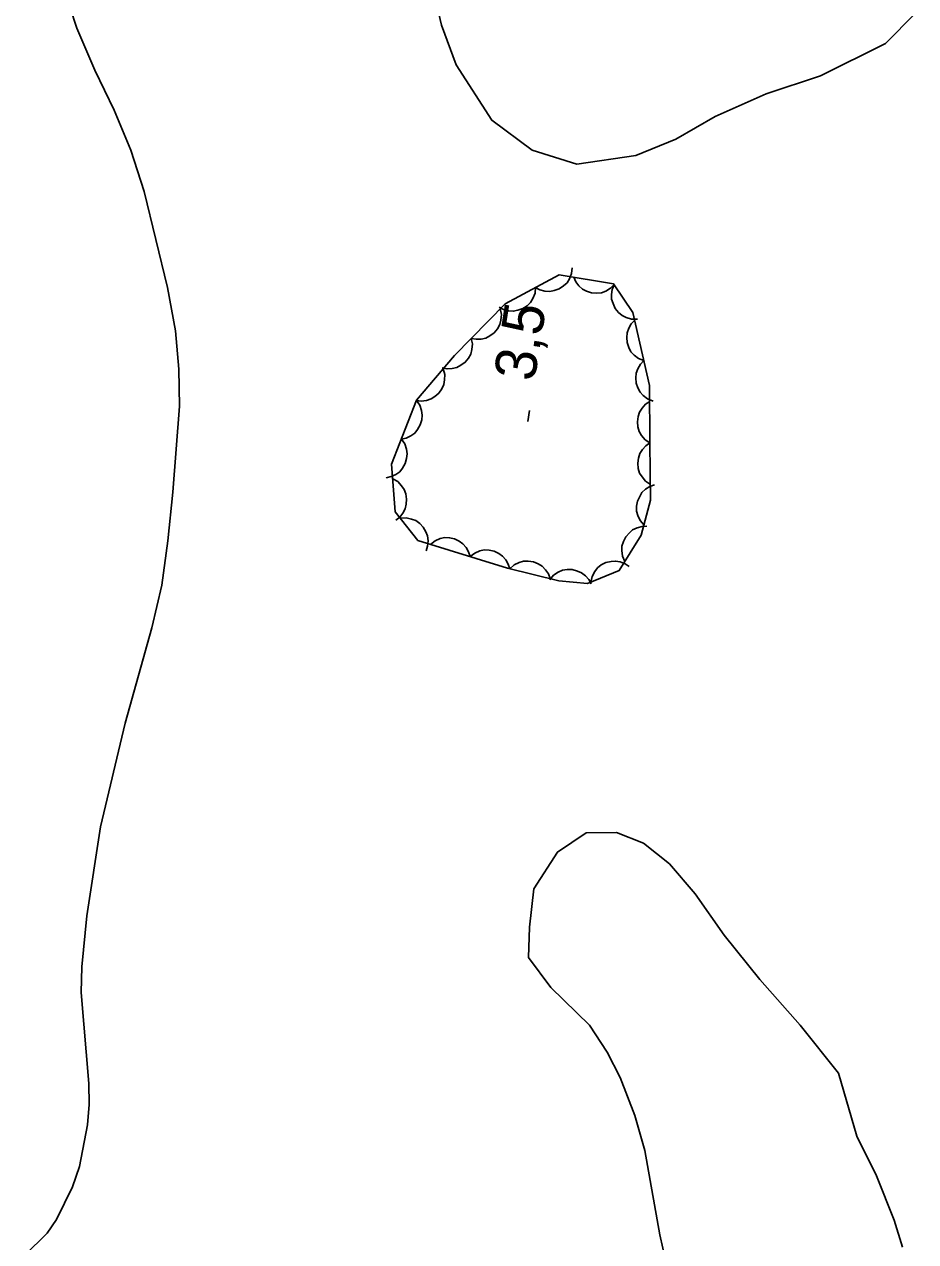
# Model space of a CAD drawing. Extents: x 282461 to 284471, y 5554090 to 5557646.
# Drawn here: x 283321.7 to 283386.5, y 5555869.1 to 5555957.6 of the extents above; entities that cross this region are included whole.
import ezdxf

# ---------------------------------------------------------------- set-up
doc = ezdxf.new("R2010")
doc.units = 0
for name, color, linetype in [('Niveau 2', 7, 'Continuous'), ('Niveau 3', 7, 'Continuous'), ('Niveau 44', 7, 'Continuous')]:
    doc.layers.add(name, color=color, linetype=linetype)

msp = doc.modelspace()

# ---------------------------------------------------------------- linework, layer by layer
at = {"layer": 'Niveau 2'}
for points in [[(283351.33, 5555960.7), (283352.05, 5555957.57), (283353.12, 5555954.69), (283355.71, 5555950.65), (283358.64, 5555948.48), (283361.89, 5555947.46), (283366.18, 5555948.08), (283369.08, 5555949.26), (283371.96, 5555950.91), (283375.66, 5555952.56), (283379.6, 5555953.87), (283384.34, 5555956.22), (283386.53, 5555958.44)], [(283321.71, 5555868.06), (283323.36, 5555869.67), (283324.05, 5555870.67), (283325.21, 5555873.06), (283325.71, 5555874.52), (283326.31, 5555877.55), (283326.43, 5555879.05), (283326.4, 5555880.56), (283325.83, 5555887.19), (283325.89, 5555889.06), (283326.26, 5555892.76), (283327.24, 5555899.23), (283329.03, 5555906.78), (283330.98, 5555913.73), (283331.7, 5555916.83), (283332.15, 5555920.05), (283332.51, 5555923.59), (283333, 5555929.84), (283332.95, 5555932.53), (283332.7, 5555935.32), (283332.11, 5555938.48), (283330.43, 5555945.46), (283329.46, 5555948.46), (283328.25, 5555951.38), (283326.84, 5555954.29), (283325.52, 5555957.35), (283324.5, 5555960.47)], [(283369.02, 5555864.7), (283367.93, 5555869.56), (283366.83, 5555875.68), (283366.11, 5555878.23), (283365.04, 5555881), (283364.1, 5555882.84), (283362.8, 5555884.8), (283359.99, 5555887.56), (283358.38, 5555889.73), (283358.45, 5555891.94), (283358.77, 5555894.73), (283360.49, 5555897.4), (283362.56, 5555898.81), (283364.77, 5555898.83), (283366.75, 5555898.04), (283368.62, 5555896.54), (283370.49, 5555894.36), (283372.61, 5555891.37), (283375.19, 5555888.14), (283378.12, 5555884.81), (283380.91, 5555881.32), (283382.26, 5555876.74), (283383.68, 5555873.85), (283384.98, 5555870.62), (283385.58, 5555868.66)]]:
    msp.add_lwpolyline(points, dxfattribs=at)
at = {"layer": 'Niveau 3'}
msp.add_line((283358.32, 5555928.74), (283358.44, 5555929.53), dxfattribs=at)
at = {"layer": 'Niveau 44'}
for points in [[(283367.21, 5555927.17), (283367.18, 5555931.34), (283365.97, 5555936.66), (283364.56, 5555938.74), (283360.6, 5555939.4), (283356.67, 5555937.28), (283352.99, 5555933.54), (283350.24, 5555930.28), (283348.42, 5555925.63), (283348.68, 5555922.15), (283350.33, 5555920.08), (283356.85, 5555918.05), (283360.57, 5555917.15), (283362.66, 5555916.94), (283364.97, 5555917.88), (283366.58, 5555920.45), (283367.25, 5555923), (283367.21, 5555927.17)], [(283361.54, 5555939.91), (283361.5, 5555939.49), (283361.35, 5555939.11), (283361.18, 5555938.83), (283360.92, 5555938.59), (283360.61, 5555938.38), (283360.25, 5555938.26), (283359.93, 5555938.19), (283359.57, 5555938.22), (283359.21, 5555938.31), (283358.89, 5555938.48)], [(283358.89, 5555938.48), (283358.85, 5555938.06), (283358.69, 5555937.68), (283358.52, 5555937.4), (283358.27, 5555937.15), (283357.96, 5555936.95), (283357.59, 5555936.83), (283357.27, 5555936.75), (283356.92, 5555936.79), (283356.56, 5555936.88), (283356.24, 5555937.05)], [(283364.63, 5555938.73), (283364.34, 5555938.42), (283363.99, 5555938.22), (283363.68, 5555938.1), (283363.33, 5555938.06), (283362.96, 5555938.09), (283362.59, 5555938.22), (283362.3, 5555938.36), (283362.04, 5555938.6), (283361.81, 5555938.89), (283361.66, 5555939.22)], [(283366.29, 5555936.18), (283365.87, 5555936.18), (283365.48, 5555936.3), (283365.18, 5555936.44), (283364.91, 5555936.67), (283364.68, 5555936.96), (283364.52, 5555937.31), (283364.42, 5555937.62), (283364.41, 5555937.97), (283364.47, 5555938.34), (283364.6, 5555938.68)], [(283356.32, 5555936.93), (283356.41, 5555936.52), (283356.37, 5555936.11), (283356.29, 5555935.79), (283356.12, 5555935.48), (283355.88, 5555935.19), (283355.57, 5555934.97), (283355.28, 5555934.8), (283354.94, 5555934.73), (283354.57, 5555934.71), (283354.21, 5555934.78)], [(283366.77, 5555933.16), (283366.38, 5555933.31), (283366.05, 5555933.56), (283365.82, 5555933.8), (283365.66, 5555934.11), (283365.55, 5555934.47), (283365.52, 5555934.85), (283365.54, 5555935.18), (283365.66, 5555935.51), (283365.85, 5555935.83), (283366.1, 5555936.1)], [(283354.21, 5555934.78), (283354.29, 5555934.37), (283354.25, 5555933.96), (283354.18, 5555933.64), (283354, 5555933.33), (283353.77, 5555933.04), (283353.45, 5555932.82), (283353.17, 5555932.65), (283352.82, 5555932.58), (283352.45, 5555932.56), (283352.09, 5555932.63)], [(283367.44, 5555930.21), (283367.04, 5555930.37), (283366.72, 5555930.62), (283366.49, 5555930.86), (283366.33, 5555931.17), (283366.21, 5555931.52), (283366.19, 5555931.91), (283366.21, 5555932.24), (283366.33, 5555932.57), (283366.52, 5555932.89), (283366.77, 5555933.16)], [(283352.17, 5555932.56), (283352.28, 5555932.16), (283352.27, 5555931.75), (283352.22, 5555931.42), (283352.07, 5555931.1), (283351.86, 5555930.8), (283351.56, 5555930.55), (283351.29, 5555930.37), (283350.95, 5555930.27), (283350.58, 5555930.22), (283350.22, 5555930.26)], [(283350.23, 5555930.25), (283350.47, 5555929.91), (283350.59, 5555929.52), (283350.65, 5555929.19), (283350.61, 5555928.84), (283350.5, 5555928.48), (283350.31, 5555928.15), (283350.11, 5555927.89), (283349.82, 5555927.69), (283349.48, 5555927.52), (283349.13, 5555927.44)], [(283367.21, 5555927.17), (283366.86, 5555927.4), (283366.6, 5555927.72), (283366.43, 5555928), (283366.33, 5555928.34), (283366.3, 5555928.71), (283366.36, 5555929.09), (283366.45, 5555929.41), (283366.64, 5555929.71), (283366.89, 5555929.98), (283367.19, 5555930.19)], [(283349.13, 5555927.44), (283349.37, 5555927.1), (283349.49, 5555926.71), (283349.55, 5555926.38), (283349.51, 5555926.03), (283349.4, 5555925.67), (283349.21, 5555925.34), (283349.01, 5555925.08), (283348.72, 5555924.88), (283348.38, 5555924.72), (283348.03, 5555924.64)], [(283367.24, 5555924.15), (283366.89, 5555924.39), (283366.63, 5555924.7), (283366.45, 5555924.98), (283366.36, 5555925.32), (283366.32, 5555925.69), (283366.38, 5555926.07), (283366.47, 5555926.39), (283366.66, 5555926.69), (283366.91, 5555926.96), (283367.21, 5555927.17)], [(283348.5, 5555924.57), (283348.86, 5555924.36), (283349.14, 5555924.06), (283349.34, 5555923.79), (283349.45, 5555923.46), (283349.51, 5555923.09), (283349.48, 5555922.71), (283349.41, 5555922.38), (283349.24, 5555922.07), (283349.01, 5555921.78), (283348.72, 5555921.56)], [(283366.78, 5555921.2), (283366.5, 5555921.52), (283366.33, 5555921.89), (283366.24, 5555922.21), (283366.24, 5555922.56), (283366.3, 5555922.93), (283366.46, 5555923.28), (283366.62, 5555923.56), (283366.89, 5555923.8), (283367.2, 5555924), (283367.54, 5555924.12)], [(283349.05, 5555921.69), (283349.47, 5555921.72), (283349.87, 5555921.63), (283350.18, 5555921.52), (283350.46, 5555921.31), (283350.72, 5555921.04), (283350.91, 5555920.7), (283351.03, 5555920.4), (283351.07, 5555920.04), (283351.04, 5555919.67), (283350.93, 5555919.33)], [(283365.39, 5555918.55), (283365.22, 5555918.93), (283365.17, 5555919.34), (283365.17, 5555919.67), (283365.28, 5555920.01), (283365.45, 5555920.34), (283365.71, 5555920.63), (283365.95, 5555920.85), (283366.27, 5555921), (283366.63, 5555921.09), (283366.99, 5555921.11)], [(283351.25, 5555919.79), (283351.58, 5555920.06), (283351.96, 5555920.21), (283352.28, 5555920.29), (283352.63, 5555920.27), (283352.99, 5555920.19), (283353.34, 5555920.02), (283353.61, 5555919.84), (283353.84, 5555919.57), (283354.02, 5555919.24), (283354.13, 5555918.9)], [(283354.13, 5555918.9), (283354.46, 5555919.16), (283354.84, 5555919.31), (283355.16, 5555919.39), (283355.51, 5555919.38), (283355.87, 5555919.3), (283356.22, 5555919.12), (283356.49, 5555918.94), (283356.72, 5555918.67), (283356.9, 5555918.35), (283357.01, 5555918)], [(283357.01, 5555918.01), (283357.32, 5555918.29), (283357.69, 5555918.47), (283358.01, 5555918.57), (283358.36, 5555918.58), (283358.73, 5555918.52), (283359.08, 5555918.37), (283359.37, 5555918.21), (283359.61, 5555917.95), (283359.82, 5555917.64), (283359.94, 5555917.3)], [(283362.91, 5555917.04), (283363, 5555917.45), (283363.19, 5555917.81), (283363.39, 5555918.08), (283363.67, 5555918.29), (283364, 5555918.46), (283364.38, 5555918.54), (283364.71, 5555918.58), (283365.05, 5555918.51), (283365.4, 5555918.38), (283365.7, 5555918.18)], [(283359.93, 5555917.21), (283360.2, 5555917.54), (283360.54, 5555917.76), (283360.84, 5555917.91), (283361.19, 5555917.96), (283361.56, 5555917.96), (283361.93, 5555917.85), (283362.23, 5555917.73), (283362.51, 5555917.51), (283362.76, 5555917.23), (283362.93, 5555916.91)]]:
    msp.add_lwpolyline(points, dxfattribs=at)

# ---------------------------------------------------------------- texts
at = {"layer": 'Niveau 3'}
msp.add_text('3,5  ', height=3, rotation=81.09575, dxfattribs=at).set_placement((283358.8, 5555931.58))

doc.saveas('drawing.dxf')
